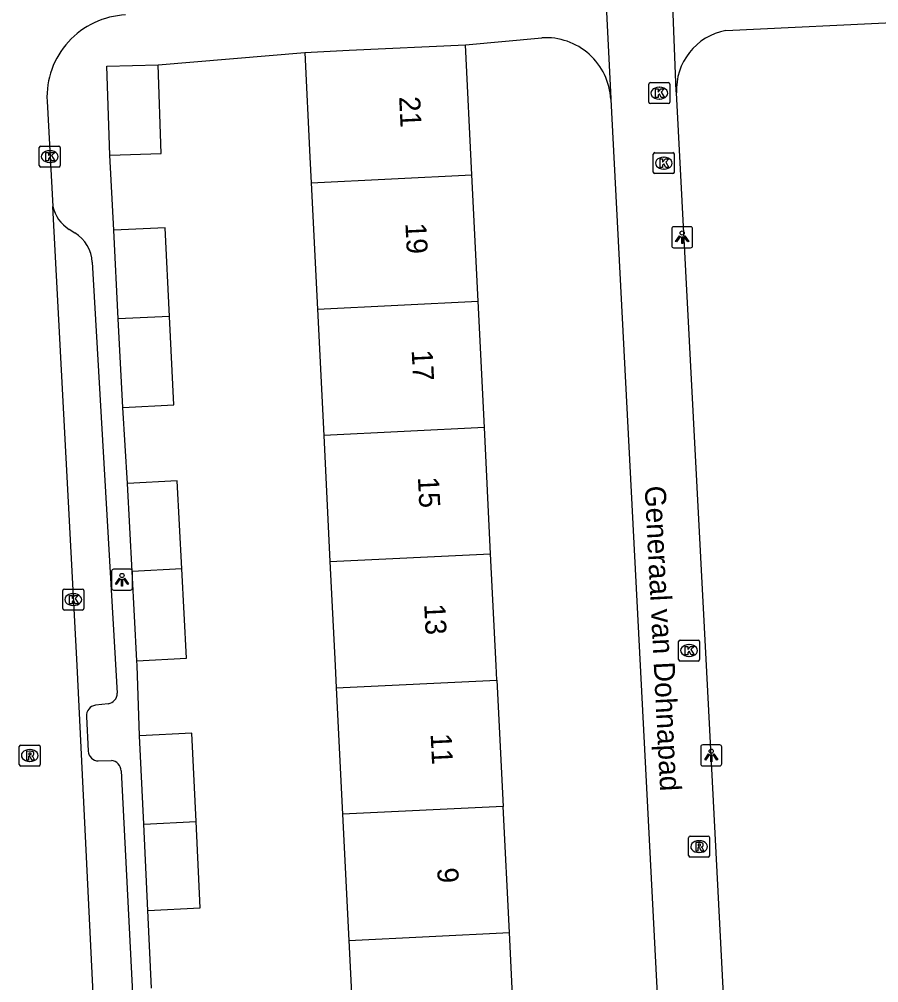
# Model space of a CAD drawing. Extents: x 161084 to 161928, y 385355 to 386522.
# Drawn here: x 161466.35 to 161507.27, y 385484.89 to 385530.8 of the extents above; entities that cross this region are included whole.
import ezdxf

# ---------------------------------------------------------------- set-up
doc = ezdxf.new("R2010")
doc.units = 0
for name, color, linetype in [('IMGEO_Kolk', 7, 'Continuous'), ('IMGEO_Lichtpunt', 7, 'Continuous'), ('IMGEO_Muur', 7, 'Continuous'), ('IMGEO_Openbare_ruimte_label', 7, 'Continuous'), ('IMGEO_Pand', 7, 'Continuous'), ('IMGEO_Pand_nummerreeks', 7, 'Continuous'), ('IMGEO_Rijbaan_lokaal_open', 7, 'Continuous'), ('IMGEO_Rioolput', 7, 'Continuous'), ('IMGEO_Voetpad_open', 7, 'Continuous')]:
    doc.layers.add(name, color=color, linetype=linetype)

msp = doc.modelspace()

# ---------------------------------------------------------------- linework, layer by layer
at = {"layer": 'IMGEO_Kolk'}
for p, q in [((161496.327, 385526.852), (161496.327, 385527.704)), ((161496.402, 385527.778), (161497.254, 385527.778)), ((161497.328, 385527.704), (161497.328, 385526.852)), ((161496.815, 385527.558), (161496.84, 385527.558)), ((161497.254, 385526.778), (161496.402, 385526.778)), ((161496.838, 385526.998), (161496.813, 385526.998)), ((161467.302, 385523.83), (161467.302, 385524.682)), ((161467.377, 385524.756), (161468.229, 385524.756)), ((161467.79, 385524.536), (161467.815, 385524.536)), ((161468.303, 385524.682), (161468.303, 385523.83)), ((161496.541, 385523.516), (161496.541, 385524.368)), ((161496.616, 385524.442), (161497.468, 385524.442)), ((161497.029, 385524.222), (161497.054, 385524.222)), ((161497.542, 385524.368), (161497.542, 385523.516)), ((161468.229, 385523.756), (161467.377, 385523.756)), ((161467.813, 385523.976), (161467.788, 385523.976)), ((161497.052, 385523.662), (161497.027, 385523.662)), ((161497.468, 385523.442), (161496.616, 385523.442)), ((161468.424, 385502.721), (161468.424, 385503.573)), ((161468.499, 385503.647), (161469.351, 385503.647)), ((161468.912, 385503.427), (161468.937, 385503.427)), ((161469.425, 385503.573), (161469.425, 385502.721)), ((161469.351, 385502.647), (161468.499, 385502.647)), ((161468.935, 385502.867), (161468.91, 385502.867)), ((161497.743, 385500.293), (161497.743, 385501.145)), ((161497.818, 385501.219), (161498.67, 385501.219)), ((161498.744, 385501.145), (161498.744, 385500.293)), ((161498.231, 385500.999), (161498.256, 385500.999)), ((161498.67, 385500.219), (161497.818, 385500.219)), ((161498.254, 385500.439), (161498.229, 385500.439))]:
    msp.add_line(p, q, dxfattribs=at)
for points in [[(161496.327, 385526.852), (161496.327, 385527.704)], [(161496.402, 385527.778), (161497.254, 385527.778)], [(161497.328, 385527.704), (161497.328, 385526.852)], [(161496.648, 385527.478), (161496.771, 385527.478), (161496.771, 385527.327), (161496.901, 385527.478), (161497.065, 385527.478), (161496.919, 385527.327), (161497.072, 385527.078), (161496.92, 385527.078), (161496.835, 385527.242), (161496.771, 385527.175), (161496.771, 385527.078), (161496.648, 385527.078), (161496.648, 385527.478)], [(161497.254, 385526.778), (161496.402, 385526.778)], [(161467.302, 385523.83), (161467.302, 385524.682)], [(161467.377, 385524.756), (161468.229, 385524.756)], [(161468.303, 385524.682), (161468.303, 385523.83)], [(161467.623, 385524.456), (161467.746, 385524.456), (161467.746, 385524.305), (161467.876, 385524.456), (161468.04, 385524.456), (161467.894, 385524.305), (161468.047, 385524.056), (161467.895, 385524.056), (161467.81, 385524.22), (161467.746, 385524.153), (161467.746, 385524.056), (161467.623, 385524.056), (161467.623, 385524.456)], [(161496.541, 385523.516), (161496.541, 385524.368)], [(161496.616, 385524.442), (161497.468, 385524.442)], [(161496.862, 385524.142), (161496.985, 385524.142), (161496.985, 385523.991), (161497.115, 385524.142), (161497.279, 385524.142), (161497.133, 385523.991), (161497.286, 385523.742), (161497.134, 385523.742), (161497.049, 385523.906), (161496.985, 385523.839), (161496.985, 385523.742), (161496.862, 385523.742), (161496.862, 385524.142)], [(161497.542, 385524.368), (161497.542, 385523.516)], [(161468.229, 385523.756), (161467.377, 385523.756)], [(161497.468, 385523.442), (161496.616, 385523.442)], [(161468.424, 385502.721), (161468.424, 385503.573)], [(161468.499, 385503.647), (161469.351, 385503.647)], [(161469.425, 385503.573), (161469.425, 385502.721)], [(161468.745, 385503.347), (161468.868, 385503.347), (161468.868, 385503.196), (161468.998, 385503.347), (161469.162, 385503.347), (161469.016, 385503.196), (161469.169, 385502.947), (161469.017, 385502.947), (161468.932, 385503.111), (161468.868, 385503.044), (161468.868, 385502.947), (161468.745, 385502.947), (161468.745, 385503.347)], [(161469.351, 385502.647), (161468.499, 385502.647)], [(161497.743, 385500.293), (161497.743, 385501.145)], [(161497.818, 385501.219), (161498.67, 385501.219)], [(161498.744, 385501.145), (161498.744, 385500.293)], [(161498.064, 385500.919), (161498.187, 385500.919), (161498.187, 385500.768), (161498.317, 385500.919), (161498.481, 385500.919), (161498.335, 385500.768), (161498.488, 385500.519), (161498.336, 385500.519), (161498.251, 385500.683), (161498.187, 385500.616), (161498.187, 385500.519), (161498.064, 385500.519), (161498.064, 385500.919)], [(161498.67, 385500.219), (161497.818, 385500.219)]]:
    msp.add_lwpolyline(points, dxfattribs=at)
for centre, start, end in [((161496.404, 385527.702), 91.552, 178.448), ((161496.404, 385527.702), 91.552, 178.448), ((161497.252, 385527.702), 1.552, 88.448), ((161497.252, 385527.702), 1.552, 88.448), ((161496.404, 385526.854), 181.552, 268.448), ((161496.404, 385526.854), 181.552, 268.448), ((161497.252, 385526.854), 271.552, 358.448), ((161497.252, 385526.854), 271.552, 358.448), ((161467.379, 385524.68), 91.552, 178.448), ((161467.379, 385524.68), 91.552, 178.448), ((161468.227, 385524.68), 1.552, 88.448), ((161468.227, 385524.68), 1.552, 88.448), ((161496.618, 385524.366), 91.552, 178.448), ((161496.618, 385524.366), 91.552, 178.448), ((161497.466, 385524.366), 1.552, 88.448), ((161497.466, 385524.366), 1.552, 88.448), ((161467.379, 385523.832), 181.552, 268.448), ((161467.379, 385523.832), 181.552, 268.448), ((161468.227, 385523.832), 271.552, 358.448), ((161468.227, 385523.832), 271.552, 358.448), ((161496.618, 385523.518), 181.552, 268.448), ((161496.618, 385523.518), 181.552, 268.448), ((161497.466, 385523.518), 271.552, 358.448), ((161497.466, 385523.518), 271.552, 358.448), ((161468.501, 385503.571), 91.552, 178.448), ((161468.501, 385503.571), 91.552, 178.448), ((161469.349, 385503.571), 1.552, 88.448), ((161469.349, 385503.571), 1.552, 88.448), ((161468.501, 385502.723), 181.552, 268.448), ((161468.501, 385502.723), 181.552, 268.448), ((161469.349, 385502.723), 271.552, 358.448), ((161469.349, 385502.723), 271.552, 358.448), ((161497.82, 385501.143), 91.552, 178.448), ((161497.82, 385501.143), 91.552, 178.448), ((161498.668, 385501.143), 1.552, 88.448), ((161498.668, 385501.143), 1.552, 88.448), ((161497.82, 385500.295), 181.552, 268.448), ((161497.82, 385500.295), 181.552, 268.448), ((161498.668, 385500.295), 271.552, 358.448), ((161498.668, 385500.295), 271.552, 358.448)]:
    msp.add_arc(centre, 0.0765, start, end, dxfattribs=at)
for centre, major_axis, ratio, start_param, end_param in [((161496.814, 385527.278), (-0.387, 0.002), 0.722429, 4.712389, 7.853982), ((161496.839, 385527.278), (-0.39, 0.002), 0.717154, 1.570796, 4.712389), ((161467.789, 385524.256), (-0.387, 0.002), 0.722429, 4.712389, 7.853982), ((161467.814, 385524.256), (-0.39, 0.002), 0.717154, 1.570796, 4.712389), ((161497.028, 385523.942), (-0.387, 0.002), 0.722429, 4.712389, 7.853982), ((161497.053, 385523.942), (-0.39, 0.002), 0.717154, 1.570796, 4.712389), ((161468.911, 385503.147), (-0.387, 0.002), 0.722429, 4.712389, 7.853982), ((161468.936, 385503.147), (-0.39, 0.002), 0.717154, 1.570796, 4.712389), ((161498.23, 385500.719), (-0.387, 0.002), 0.722429, 4.712389, 7.853982), ((161498.255, 385500.719), (-0.39, 0.002), 0.717154, 1.570796, 4.712389)]:
    msp.add_ellipse(centre, major_axis=major_axis, ratio=ratio, start_param=start_param, end_param=end_param, dxfattribs=at)
at = {"layer": 'IMGEO_Lichtpunt'}
for p, q in [((161497.416, 385520.813), (161497.416, 385520.006)), ((161497.416, 385520.813), (161497.416, 385520.006)), ((161498.318, 385520.908), (161497.51, 385520.908)), ((161498.318, 385520.908), (161497.51, 385520.908)), ((161498.412, 385520.006), (161498.412, 385520.813)), ((161498.412, 385520.006), (161498.412, 385520.813)), ((161497.51, 385519.912), (161498.318, 385519.912)), ((161497.51, 385519.912), (161498.318, 385519.912)), ((161470.746, 385504.498), (161470.746, 385503.691)), ((161470.746, 385504.498), (161470.746, 385503.691)), ((161471.648, 385504.593), (161470.84, 385504.593)), ((161471.648, 385504.593), (161470.84, 385504.593)), ((161471.742, 385503.691), (161471.742, 385504.498)), ((161471.742, 385503.691), (161471.742, 385504.498)), ((161470.84, 385503.597), (161471.648, 385503.597)), ((161470.84, 385503.597), (161471.648, 385503.597)), ((161498.8, 385496.126), (161498.8, 385495.319)), ((161498.8, 385496.126), (161498.8, 385495.319)), ((161499.702, 385496.221), (161498.894, 385496.221)), ((161499.702, 385496.221), (161498.894, 385496.221)), ((161499.796, 385495.319), (161499.796, 385496.126)), ((161499.796, 385495.319), (161499.796, 385496.126)), ((161498.894, 385495.225), (161499.702, 385495.225)), ((161498.894, 385495.225), (161499.702, 385495.225))]:
    msp.add_line(p, q, dxfattribs=at)
for points in [[(161497.79, 385520.477), (161497.829, 385520.449), (161497.641, 385520.187), (161497.603, 385520.214), (161497.79, 385520.477)], [(161497.892, 385520.429), (161497.939, 385520.429), (161497.939, 385520.107), (161497.892, 385520.107), (161497.892, 385520.429)], [(161498.002, 385520.449), (161498.04, 385520.476), (161498.227, 385520.214), (161498.188, 385520.186), (161498.002, 385520.449)], [(161471.12, 385504.162), (161471.159, 385504.134), (161470.971, 385503.872), (161470.933, 385503.899), (161471.12, 385504.162)], [(161471.222, 385504.114), (161471.269, 385504.114), (161471.269, 385503.792), (161471.222, 385503.792), (161471.222, 385504.114)], [(161471.332, 385504.134), (161471.37, 385504.161), (161471.557, 385503.899), (161471.518, 385503.871), (161471.332, 385504.134)], [(161499.174, 385495.79), (161499.213, 385495.762), (161499.025, 385495.5), (161498.987, 385495.527), (161499.174, 385495.79)], [(161499.276, 385495.742), (161499.323, 385495.742), (161499.323, 385495.42), (161499.276, 385495.42), (161499.276, 385495.742)], [(161499.386, 385495.762), (161499.424, 385495.789), (161499.611, 385495.527), (161499.572, 385495.499), (161499.386, 385495.762)]]:
    msp.add_lwpolyline(points, dxfattribs=at)
for centre in [(161497.915, 385520.611), (161471.245, 385504.296), (161499.299, 385495.924)]:
    msp.add_circle(centre, 0.0994, dxfattribs=at)
for centre, start, end in [((161497.51, 385520.813), 90, 180), ((161497.51, 385520.813), 90, 180), ((161498.318, 385520.813), 0, 90), ((161498.318, 385520.813), 0, 90), ((161497.51, 385520.006), 180, 270), ((161497.51, 385520.006), 180, 270), ((161498.318, 385520.006), 270, 0), ((161498.318, 385520.006), 270, 360), ((161470.84, 385504.498), 90, 180), ((161470.84, 385504.498), 90, 180), ((161471.648, 385504.498), 0, 90), ((161471.648, 385504.498), 0, 90), ((161470.84, 385503.691), 180, 270), ((161470.84, 385503.691), 180, 270), ((161471.648, 385503.691), 270, 0), ((161471.648, 385503.691), 270, 360), ((161498.894, 385496.126), 90, 180), ((161498.894, 385496.126), 90, 180), ((161499.702, 385496.126), 0, 90), ((161499.702, 385496.126), 0, 90), ((161498.894, 385495.319), 180, 270), ((161498.894, 385495.319), 180, 270), ((161499.702, 385495.319), 270, 0), ((161499.702, 385495.319), 270, 360)]:
    msp.add_arc(centre, 0.0946, start, end, dxfattribs=at)
at = {"layer": 'IMGEO_Muur'}
msp.add_lwpolyline([(161472.967, 385528.635), (161479.95, 385529.222)], dxfattribs=at)
at = {"layer": 'IMGEO_Pand'}
for points in [[(161479.95, 385529.222), (161482.064, 385529.321), (161487.598, 385529.579)], [(161487.904, 385523.388), (161487.598, 385529.579)], [(161479.95, 385529.222), (161480.186, 385524.228), (161480.247, 385523.01)], [(161470.663, 385524.321), (161470.526, 385528.556), (161472.967, 385528.635)], [(161470.663, 385524.321), (161473.104, 385524.399), (161472.967, 385528.635)], [(161480.247, 385523.01), (161487.904, 385523.388)], [(161488.201, 385517.369), (161487.904, 385523.388)], [(161480.247, 385523.01), (161480.546, 385516.991)], [(161473.505, 385516.643), (161473.294, 385520.866), (161470.855, 385520.745)], [(161471.066, 385516.523), (161470.855, 385520.745)], [(161480.546, 385516.991), (161488.201, 385517.369)], [(161488.498, 385511.35), (161488.201, 385517.369)], [(161480.546, 385516.991), (161480.846, 385510.972)], [(161473.505, 385516.643), (161471.066, 385516.523)], [(161471.276, 385512.307), (161471.066, 385516.523)], [(161471.276, 385512.307), (161473.715, 385512.428), (161473.505, 385516.643)], [(161488.498, 385511.35), (161480.846, 385510.972)], [(161488.796, 385505.332), (161488.498, 385511.35)], [(161480.846, 385510.972), (161481.145, 385504.954)], [(161474.09, 385504.605), (161473.867, 385508.799), (161471.508, 385508.673)], [(161471.731, 385504.489), (161471.508, 385508.673)], [(161481.145, 385504.954), (161488.796, 385505.332)], [(161489.093, 385499.313), (161489.059, 385500), (161488.796, 385505.332)], [(161481.145, 385504.954), (161481.392, 385500), (161481.445, 385498.936)], [(161474.09, 385504.605), (161471.731, 385504.489)], [(161471.958, 385500.23), (161471.731, 385504.489)], [(161471.958, 385500.23), (161474.316, 385500.355), (161474.09, 385504.605)], [(161481.445, 385498.936), (161489.093, 385499.313)], [(161489.093, 385499.313), (161489.39, 385493.295)], [(161481.445, 385498.936), (161481.745, 385492.918)], [(161474.773, 385492.574), (161474.573, 385496.777), (161472.079, 385496.658)], [(161472.278, 385492.451), (161472.079, 385496.658)], [(161489.39, 385493.295), (161481.745, 385492.918)], [(161489.687, 385487.276), (161489.39, 385493.295)], [(161481.745, 385492.918), (161482.044, 385486.899)], [(161472.278, 385492.451), (161474.773, 385492.574)], [(161472.473, 385488.338), (161472.278, 385492.451)], [(161472.473, 385488.338), (161474.968, 385488.456), (161474.773, 385492.574)], [(161482.044, 385486.899), (161489.687, 385487.276)], [(161482.044, 385486.899), (161482.344, 385480.88)], [(161489.985, 385481.257), (161489.687, 385487.276)]]:
    msp.add_lwpolyline(points, dxfattribs=at)
at = {"layer": 'IMGEO_Rijbaan_lokaal_open'}
for points in [[(161467.675, 385526.897), (161467.943, 385521.882)], [(161470.894, 385463.528), (161469.115, 385500), (161467.943, 385521.882)]]:
    msp.add_lwpolyline(points, dxfattribs=at)
msp.add_arc((161471.593, 385527.085), 3.922, 92.6241, 182.748, dxfattribs=at)
at = {"layer": 'IMGEO_Rioolput'}
for p, q in [((161466.353, 385495.291), (161466.353, 385496.143)), ((161466.428, 385496.217), (161467.28, 385496.217)), ((161467.354, 385496.143), (161467.354, 385495.291)), ((161466.841, 385495.997), (161466.866, 385495.997)), ((161467.28, 385495.217), (161466.428, 385495.217)), ((161466.864, 385495.437), (161466.839, 385495.437)), ((161498.298, 385491.876), (161499.15, 385491.876)), ((161498.223, 385490.95), (161498.223, 385491.802)), ((161498.711, 385491.656), (161498.736, 385491.656)), ((161499.224, 385491.802), (161499.224, 385490.95)), ((161498.734, 385491.096), (161498.709, 385491.096)), ((161499.15, 385490.876), (161498.298, 385490.876))]:
    msp.add_line(p, q, dxfattribs=at)
for points in [[(161466.353, 385495.291), (161466.353, 385496.143)], [(161466.428, 385496.217), (161467.28, 385496.217)], [(161467.354, 385496.143), (161467.354, 385495.291)], [(161466.942, 385495.915), (161466.69, 385495.917), (161466.69, 385495.517)], [(161466.69, 385495.517), (161466.814, 385495.517), (161466.814, 385495.679), (161466.825, 385495.679)], [(161466.868, 385495.836), (161466.814, 385495.836), (161466.814, 385495.755)], [(161466.814, 385495.755), (161466.866, 385495.755)], [(161466.872, 385495.65), (161466.943, 385495.517), (161467.083, 385495.517), (161467.018, 385495.643)], [(161467.28, 385495.217), (161466.428, 385495.217)], [(161498.298, 385491.876), (161499.15, 385491.876)], [(161498.223, 385490.95), (161498.223, 385491.802)], [(161498.812, 385491.574), (161498.56, 385491.576), (161498.56, 385491.176)], [(161498.738, 385491.495), (161498.684, 385491.495), (161498.684, 385491.414)], [(161498.684, 385491.414), (161498.736, 385491.414)], [(161499.224, 385491.802), (161499.224, 385490.95)], [(161498.56, 385491.176), (161498.684, 385491.176), (161498.684, 385491.338), (161498.695, 385491.338)], [(161498.742, 385491.309), (161498.813, 385491.176), (161498.953, 385491.176), (161498.888, 385491.302)], [(161499.15, 385490.876), (161498.298, 385490.876)]]:
    msp.add_lwpolyline(points, dxfattribs=at)
for centre, radius, start, end in [((161466.43, 385496.141), 0.0765, 91.552, 178.448), ((161466.43, 385496.141), 0.0765, 91.552, 178.448), ((161467.278, 385496.141), 0.0765, 1.552, 88.448), ((161467.278, 385496.141), 0.0765, 1.552, 88.448), ((161466.824, 385495.626), 0.0533, 26.0293, 88.6989), ((161466.85, 385495.944), 0.19, 274.7715, 282.9687), ((161466.874, 385495.74), 0.0964, 77.0061, 93.1865), ((161466.888, 385495.797), 0.0378, 276.6634, 79.6772), ((161466.941, 385495.805), 0.109, 350.3612, 89.416), ((161466.939, 385495.805), 0.112, 277.5842, 350.9817), ((161466.923, 385495.59), 0.108, 29.5134, 73.7905), ((161466.43, 385495.293), 0.0765, 181.552, 268.448), ((161466.43, 385495.293), 0.0765, 181.552, 268.448), ((161467.278, 385495.293), 0.0765, 271.552, 358.448), ((161467.278, 385495.293), 0.0765, 271.552, 358.448), ((161498.3, 385491.8), 0.0765, 91.552, 178.448), ((161498.3, 385491.8), 0.0765, 91.552, 178.448), ((161499.148, 385491.8), 0.0765, 1.552, 88.448), ((161499.148, 385491.8), 0.0765, 1.552, 88.448), ((161498.72, 385491.603), 0.19, 274.7715, 282.9687), ((161498.744, 385491.399), 0.0964, 77.0061, 93.1865), ((161498.758, 385491.456), 0.0378, 276.6634, 79.6772), ((161498.811, 385491.464), 0.109, 350.3612, 89.416), ((161498.809, 385491.464), 0.112, 277.5842, 350.9817), ((161498.694, 385491.285), 0.0533, 26.0293, 88.6989), ((161498.793, 385491.249), 0.108, 29.5134, 73.7905), ((161498.3, 385490.952), 0.0765, 181.552, 268.448), ((161498.3, 385490.952), 0.0765, 181.552, 268.448), ((161499.148, 385490.952), 0.0765, 271.552, 358.448), ((161499.148, 385490.952), 0.0765, 271.552, 358.448)]:
    msp.add_arc(centre, radius, start, end, dxfattribs=at)
for centre, major_axis, ratio, start_param, end_param in [((161466.84, 385495.717), (-0.387, 0.002), 0.722429, 4.712389, 7.853982), ((161466.865, 385495.717), (-0.39, 0.002), 0.717154, 1.570796, 4.712389), ((161498.71, 385491.376), (-0.387, 0.002), 0.722429, 4.712389, 7.853982), ((161498.735, 385491.376), (-0.39, 0.002), 0.717154, 1.570796, 4.712389)]:
    msp.add_ellipse(centre, major_axis=major_axis, ratio=ratio, start_param=start_param, end_param=end_param, dxfattribs=at)
at = {"layer": 'IMGEO_Voetpad_open'}
for points in [[(161497.649, 385527.286), (161497.637, 385527.368), (161497.335, 385535.189), (161497.337, 385535.223)], [(161494.119, 385534.961), (161494.52, 385527.023), (161494.517, 385526.983)], [(161500, 385530.265), (161508.582, 385530.67)], [(161487.598, 385529.579), (161491.237, 385529.914)], [(161472.967, 385528.635), (161479.95, 385529.222)], [(161501.185, 385459.434), (161500, 385482.173), (161499.071, 385500), (161497.649, 385527.286)], [(161494.517, 385526.983), (161495.914, 385500), (161498.014, 385459.443)], [(161470.855, 385520.745), (161470.663, 385524.321)], [(161468.729, 385520.789), (161469.001, 385520.621)], [(161469.83, 385519.223), (161471.014, 385498.683)], [(161471.508, 385508.673), (161471.276, 385512.307)], [(161472.079, 385496.658), (161471.966, 385500), (161471.958, 385500.23)], [(161470.583, 385498.186), (161469.975, 385498.113)], [(161469.559, 385497.583), (161469.628, 385495.917)], [(161470.117, 385495.46), (161470.738, 385495.474)], [(161471.207, 385494.99), (161472.612, 385467.241)], [(161472.655, 385484.634), (161472.473, 385488.338)]]:
    msp.add_lwpolyline(points, dxfattribs=at)
for centre, radius, start, end in [((161500.523, 385527.435), 2.878, 100.4719, 182.9677), ((161491.421, 385526.82), 3.1, 3.0225, 93.4098), ((161469.651, 385522.281), 1.754, 193.1503, 238.2912), ((161468.078, 385519.129), 1.755, 3.0765, 58.2585), ((161470.526, 385498.67), 0.488, 276.6594, 1.4767), ((161470.042, 385497.632), 0.485, 97.8936, 185.8493), ((161470.135, 385495.969), 0.51, 185.9049, 267.9699), ((161470.686, 385494.955), 0.522, 3.8724, 84.3241)]:
    msp.add_arc(centre, radius, start, end, dxfattribs=at)

# ---------------------------------------------------------------- texts
at = {"layer": 'IMGEO_Openbare_ruimte_label'}
msp.add_text('Generaal van Dohnapad', height=1, rotation=272.9225, dxfattribs=at).set_placement((161496.128, 385508.547))
at = {"layer": 'IMGEO_Pand_nummerreeks'}
for s, rotation, p in [('21', 272.8276, (161484.437, 385527.105)), ('19', 272.8276, (161484.735, 385521.077)), ('17', 272.8276, (161485.034, 385515.027)), ('15', 272.8276, (161485.332, 385508.977)), ('13', 272.8276, (161485.631, 385502.927)), ('11', 272.8275, (161485.936, 385496.748)), ('9', 272.8275, (161486.251, 385490.355))]:
    msp.add_text(s, height=1, rotation=rotation, dxfattribs=at).set_placement(p)

doc.saveas('drawing.dxf')
